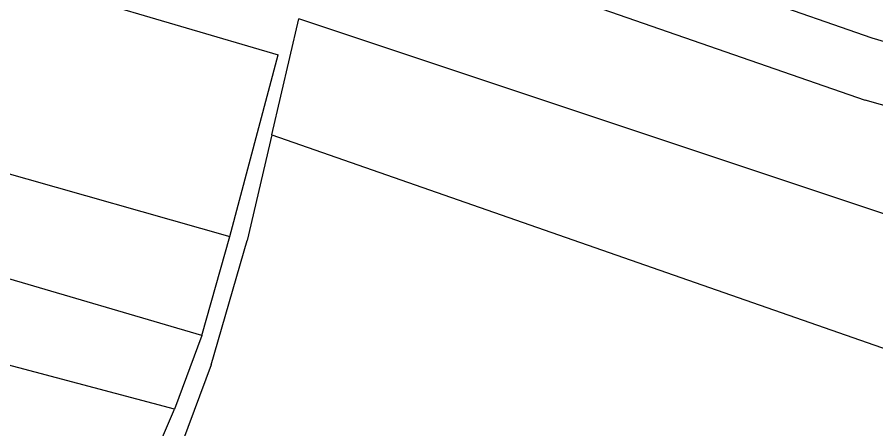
# Model space of a CAD drawing. Extents: x -777309 to -774195, y -1144706 to -1143600.
# Drawn here: x -775900.8 to -775759.1, y -1144048.4 to -1143980.5 of the extents above; entities that cross this region are included whole.
import ezdxf

# ---------------------------------------------------------------- set-up
doc = ezdxf.new("R2010")
doc.units = 0
doc.layers.add('1', color=7, linetype='Continuous')

msp = doc.modelspace()

# ---------------------------------------------------------------- linework, layer by layer
at = {"layer": '1'}
for p, q in [((-775966.17, -1143954.68), (-775857.78, -1143986.72)), ((-775759.73, -1143983.96), (-775846.83, -1143953.53)), ((-775849.76, -1143963.3), (-775760.9, -1143994.18)), ((-776020.67, -1143972.76), (-775865.74, -1144016.68)), ((-775858.79, -1143999.92), (-775854.38, -1143980.75)), ((-775668.95, -1144042.55), (-775854.38, -1143980.75)), ((-775683.28, -1144006.47), (-775759.73, -1143983.96)), ((-775865.74, -1144016.68), (-775857.78, -1143986.72)), ((-775633.67, -1144029.94), (-775760.9, -1143994.18)), ((-775858.79, -1143999.92), (-775862.9, -1144017.32)), ((-775858.79, -1143999.92), (-775689.85, -1144058.82)), ((-775874.86, -1144045.2), (-775989.03, -1144014.87)), ((-775870.34, -1144033.05), (-775925.32, -1144016.88)), ((-775870.34, -1144033.05), (-775865.74, -1144016.68)), ((-775868.85, -1144037.89), (-775862.9, -1144017.32)), ((-775870.34, -1144033.05), (-775874.86, -1144045.2)), ((-775868.85, -1144037.89), (-775873.56, -1144050.58)), ((-775880.93, -1144059.24), (-775874.86, -1144045.2))]:
    msp.add_line(p, q, dxfattribs=at)

doc.saveas('drawing.dxf')
